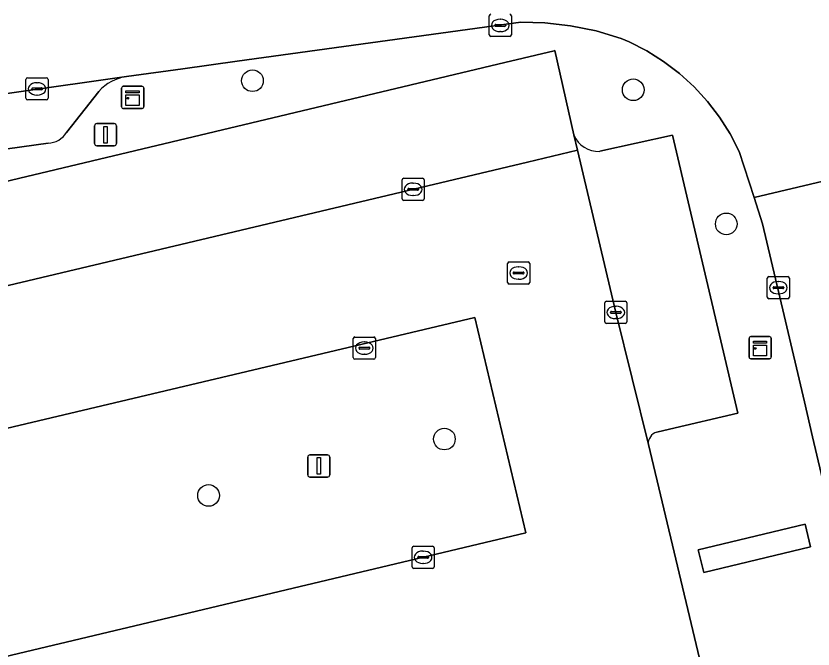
# Model space of a CAD drawing. Extents: x 158031 to 159244, y 380104 to 381214.
# Drawn here: x 158784.27 to 158820.25, y 381137.67 to 381166.23 of the extents above; entities that cross this region are included whole.
import ezdxf

# ---------------------------------------------------------------- set-up
doc = ezdxf.new("R2010")
doc.units = 0
for name, color, linetype in [('IMGEO_Boom', 7, 'Continuous'), ('IMGEO_Kast', 7, 'Continuous'), ('IMGEO_Kolk', 7, 'Continuous'), ('IMGEO_Lichtmast', 7, 'Continuous'), ('IMGEO_Parkeervlak_open', 7, 'Continuous'), ('IMGEO_Rijbaan_lokaal_open', 7, 'Continuous'), ('IMGEO_Rioolput', 7, 'Continuous'), ('IMGEO_Verkeerseiland_open', 7, 'Continuous'), ('IMGEO_Voetpad_open', 7, 'Continuous')]:
    doc.layers.add(name, color=color, linetype=linetype)

msp = doc.modelspace()

# ---------------------------------------------------------------- linework, layer by layer
at = {"layer": 'IMGEO_Boom'}
for centre in [(158794.946, 381163.311), (158812.132, 381162.899), (158816.334, 381156.848), (158803.608, 381147.145), (158792.965, 381144.599)]:
    msp.add_circle(centre, 0.489, dxfattribs=at)
at = {"layer": 'IMGEO_Kast'}
for p, q in [((158789.039, 381162.133), (158789.039, 381162.974)), ((158789.039, 381162.974), (158789.039, 381162.133)), ((158789.114, 381163.058), (158789.955, 381163.058)), ((158789.955, 381163.058), (158789.114, 381163.058)), ((158790.039, 381162.983), (158790.039, 381162.142)), ((158790.039, 381162.142), (158790.039, 381162.983)), ((158789.964, 381162.058), (158789.123, 381162.058)), ((158789.123, 381162.058), (158789.964, 381162.058)), ((158817.435, 381151.767), (158818.276, 381151.767)), ((158818.276, 381151.767), (158817.435, 381151.767)), ((158817.36, 381150.842), (158817.36, 381151.683)), ((158817.36, 381151.683), (158817.36, 381150.842)), ((158818.36, 381151.692), (158818.36, 381150.851)), ((158818.36, 381150.851), (158818.36, 381151.692)), ((158818.285, 381150.767), (158817.444, 381150.767)), ((158817.444, 381150.767), (158818.285, 381150.767))]:
    msp.add_line(p, q, dxfattribs=at)
for points in [[(158789.234, 381162.848), (158789.834, 381162.848), (158789.834, 381162.763), (158789.234, 381162.763), (158789.234, 381162.848)], [(158789.234, 381162.673), (158789.834, 381162.673), (158789.834, 381162.184), (158789.234, 381162.184), (158789.234, 381162.673)], [(158817.555, 381151.557), (158818.155, 381151.557), (158818.155, 381151.472), (158817.555, 381151.472), (158817.555, 381151.557)], [(158817.555, 381151.382), (158818.155, 381151.382), (158818.155, 381150.893), (158817.555, 381150.893), (158817.555, 381151.382)]]:
    msp.add_lwpolyline(points, dxfattribs=at)
for centre in [(158789.318, 381162.522), (158817.639, 381151.231)]:
    msp.add_circle(centre, 0.0377, dxfattribs=at)
for centre, start, end in [((158789.117, 381162.98), 92.4484, 184.2845), ((158789.117, 381162.98), 92.4484, 184.2845), ((158789.961, 381162.98), 2.4484, 94.2845), ((158789.961, 381162.98), 2.4484, 94.2845), ((158789.961, 381162.136), 272.4484, 4.2845), ((158789.961, 381162.136), 272.4484, 4.2845), ((158789.117, 381162.136), 182.4484, 274.2845), ((158789.117, 381162.136), 182.4484, 274.2845), ((158817.438, 381151.689), 92.4484, 184.2845), ((158817.438, 381151.689), 92.4484, 184.2845), ((158818.282, 381151.689), 2.4484, 94.2845), ((158818.282, 381151.689), 2.4484, 94.2845), ((158817.438, 381150.845), 182.4484, 274.2845), ((158817.438, 381150.845), 182.4484, 274.2845), ((158818.282, 381150.845), 272.4484, 4.2845), ((158818.282, 381150.845), 272.4484, 4.2845)]:
    msp.add_arc(centre, 0.0779, start, end, dxfattribs=at)
at = {"layer": 'IMGEO_Kolk'}
for p, q in [((158805.632, 381165.379), (158805.632, 381166.231)), ((158806.633, 381166.231), (158806.633, 381165.379)), ((158805.891, 381165.799), (158805.891, 381165.811)), ((158806.329, 381165.762), (158805.931, 381165.762)), ((158805.934, 381165.848), (158806.332, 381165.848)), ((158806.12, 381166.085), (158806.145, 381166.085)), ((158806.375, 381165.811), (158806.375, 381165.799)), ((158806.143, 381165.525), (158806.118, 381165.525)), ((158806.559, 381165.305), (158805.707, 381165.305)), ((158784.721, 381162.515), (158784.721, 381163.367)), ((158784.796, 381163.441), (158785.648, 381163.441)), ((158785.209, 381163.221), (158785.234, 381163.221)), ((158785.722, 381163.367), (158785.722, 381162.515)), ((158784.98, 381162.935), (158784.98, 381162.947)), ((158785.418, 381162.898), (158785.02, 381162.898)), ((158785.023, 381162.984), (158785.421, 381162.984)), ((158785.464, 381162.947), (158785.464, 381162.935)), ((158785.232, 381162.661), (158785.207, 381162.661)), ((158785.648, 381162.441), (158784.796, 381162.441)), ((158801.772, 381158.91), (158802.624, 381158.91)), ((158801.697, 381157.984), (158801.697, 381158.836)), ((158802.185, 381158.69), (158802.21, 381158.69)), ((158802.698, 381158.836), (158802.698, 381157.984)), ((158801.956, 381158.404), (158801.956, 381158.416)), ((158802.394, 381158.367), (158801.996, 381158.367)), ((158801.999, 381158.453), (158802.397, 381158.453)), ((158802.44, 381158.416), (158802.44, 381158.404)), ((158802.624, 381157.91), (158801.772, 381157.91)), ((158802.208, 381158.13), (158802.183, 381158.13)), ((158818.184, 381153.548), (158818.184, 381154.4)), ((158818.259, 381154.474), (158819.111, 381154.474)), ((158818.672, 381154.254), (158818.697, 381154.254)), ((158819.185, 381154.4), (158819.185, 381153.548)), ((158818.443, 381153.968), (158818.443, 381153.98)), ((158818.881, 381153.931), (158818.483, 381153.931)), ((158818.486, 381154.017), (158818.884, 381154.017)), ((158818.927, 381153.98), (158818.927, 381153.968)), ((158818.695, 381153.694), (158818.67, 381153.694)), ((158810.847, 381152.432), (158810.847, 381153.284)), ((158810.922, 381153.358), (158811.774, 381153.358)), ((158811.848, 381153.284), (158811.848, 381152.432)), ((158819.111, 381153.474), (158818.259, 381153.474)), ((158811.106, 381152.852), (158811.106, 381152.864)), ((158811.544, 381152.815), (158811.146, 381152.815)), ((158811.149, 381152.901), (158811.547, 381152.901)), ((158811.335, 381153.138), (158811.36, 381153.138)), ((158811.59, 381152.864), (158811.59, 381152.852)), ((158811.358, 381152.578), (158811.333, 381152.578)), ((158811.774, 381152.358), (158810.922, 381152.358)), ((158799.57, 381151.748), (158800.422, 381151.748)), ((158799.495, 381150.822), (158799.495, 381151.674)), ((158799.983, 381151.528), (158800.008, 381151.528)), ((158800.496, 381151.674), (158800.496, 381150.822)), ((158799.754, 381151.242), (158799.754, 381151.254)), ((158800.192, 381151.205), (158799.794, 381151.205)), ((158799.797, 381151.291), (158800.195, 381151.291)), ((158800.238, 381151.254), (158800.238, 381151.242)), ((158800.422, 381150.748), (158799.57, 381150.748)), ((158800.006, 381150.968), (158799.981, 381150.968)), ((158802.147, 381141.384), (158802.147, 381142.236)), ((158802.222, 381142.31), (158803.074, 381142.31)), ((158802.635, 381142.09), (158802.66, 381142.09)), ((158803.148, 381142.236), (158803.148, 381141.384)), ((158802.406, 381141.804), (158802.406, 381141.816)), ((158802.844, 381141.767), (158802.446, 381141.767)), ((158802.449, 381141.853), (158802.847, 381141.853)), ((158802.89, 381141.816), (158802.89, 381141.804)), ((158803.074, 381141.31), (158802.222, 381141.31)), ((158802.658, 381141.53), (158802.633, 381141.53))]:
    msp.add_line(p, q, dxfattribs=at)
for points in [[(158805.632, 381165.379), (158805.632, 381166.231)], [(158806.633, 381166.231), (158806.633, 381165.379)], [(158806.559, 381165.305), (158805.707, 381165.305)], [(158784.721, 381162.515), (158784.721, 381163.367)], [(158784.796, 381163.441), (158785.648, 381163.441)], [(158785.722, 381163.367), (158785.722, 381162.515)], [(158785.648, 381162.441), (158784.796, 381162.441)], [(158801.772, 381158.91), (158802.624, 381158.91)], [(158801.697, 381157.984), (158801.697, 381158.836)], [(158802.698, 381158.836), (158802.698, 381157.984)], [(158802.624, 381157.91), (158801.772, 381157.91)], [(158818.184, 381153.548), (158818.184, 381154.4)], [(158818.259, 381154.474), (158819.111, 381154.474)], [(158819.185, 381154.4), (158819.185, 381153.548)], [(158810.847, 381152.432), (158810.847, 381153.284)], [(158810.922, 381153.358), (158811.774, 381153.358)], [(158811.848, 381153.284), (158811.848, 381152.432)], [(158819.111, 381153.474), (158818.259, 381153.474)], [(158811.774, 381152.358), (158810.922, 381152.358)], [(158799.57, 381151.748), (158800.422, 381151.748)], [(158799.495, 381150.822), (158799.495, 381151.674)], [(158800.496, 381151.674), (158800.496, 381150.822)], [(158800.422, 381150.748), (158799.57, 381150.748)], [(158802.147, 381141.384), (158802.147, 381142.236)], [(158802.222, 381142.31), (158803.074, 381142.31)], [(158803.148, 381142.236), (158803.148, 381141.384)], [(158803.074, 381141.31), (158802.222, 381141.31)]]:
    msp.add_lwpolyline(points, dxfattribs=at)
for centre, radius, start, end in [((158805.709, 381166.229), 0.0765, 91.552, 178.448), ((158805.709, 381166.229), 0.0765, 91.552, 178.448), ((158806.557, 381166.229), 0.0765, 1.552, 88.448), ((158806.557, 381166.229), 0.0765, 1.552, 88.448), ((158805.931, 381165.808), 0.0403, 85.8775, 175.7526), ((158805.928, 381165.798), 0.0366, 178.938, 274.7102), ((158806.332, 381165.805), 0.043, 264.8664, 352.4533), ((158806.336, 381165.81), 0.0386, 1.7309, 96.639), ((158805.709, 381165.381), 0.0765, 181.552, 268.448), ((158805.709, 381165.381), 0.0765, 181.552, 268.448), ((158806.557, 381165.381), 0.0765, 271.552, 358.448), ((158806.557, 381165.381), 0.0765, 271.552, 358.448), ((158784.798, 381163.365), 0.0765, 91.552, 178.448), ((158784.798, 381163.365), 0.0765, 91.552, 178.448), ((158785.646, 381163.365), 0.0765, 1.552, 88.448), ((158785.646, 381163.365), 0.0765, 1.552, 88.448), ((158785.02, 381162.944), 0.0403, 85.8775, 175.7526), ((158785.017, 381162.934), 0.0366, 178.938, 274.7102), ((158785.421, 381162.941), 0.043, 264.8664, 352.4533), ((158785.425, 381162.946), 0.0386, 1.7309, 96.639), ((158784.798, 381162.517), 0.0765, 181.552, 268.448), ((158784.798, 381162.517), 0.0765, 181.552, 268.448), ((158785.646, 381162.517), 0.0765, 271.552, 358.448), ((158785.646, 381162.517), 0.0765, 271.552, 358.448), ((158801.774, 381158.834), 0.0765, 91.552, 178.448), ((158801.774, 381158.834), 0.0765, 91.552, 178.448), ((158802.622, 381158.834), 0.0765, 1.552, 88.448), ((158802.622, 381158.834), 0.0765, 1.552, 88.448), ((158801.996, 381158.413), 0.0403, 85.8775, 175.7526), ((158801.993, 381158.403), 0.0366, 178.938, 274.7102), ((158802.397, 381158.41), 0.043, 264.8664, 352.4533), ((158802.401, 381158.415), 0.0386, 1.7309, 96.639), ((158801.774, 381157.986), 0.0765, 181.552, 268.448), ((158801.774, 381157.986), 0.0765, 181.552, 268.448), ((158802.622, 381157.986), 0.0765, 271.552, 358.448), ((158802.622, 381157.986), 0.0765, 271.552, 358.448), ((158818.261, 381154.398), 0.0765, 91.552, 178.448), ((158818.261, 381154.398), 0.0765, 91.552, 178.448), ((158819.109, 381154.398), 0.0765, 1.552, 88.448), ((158819.109, 381154.398), 0.0765, 1.552, 88.448), ((158818.483, 381153.977), 0.0403, 85.8775, 175.7526), ((158818.48, 381153.967), 0.0366, 178.938, 274.7102), ((158818.884, 381153.974), 0.043, 264.8664, 352.4533), ((158818.888, 381153.979), 0.0386, 1.7309, 96.639), ((158818.261, 381153.55), 0.0765, 181.552, 268.448), ((158818.261, 381153.55), 0.0765, 181.552, 268.448), ((158819.109, 381153.55), 0.0765, 271.552, 358.448), ((158819.109, 381153.55), 0.0765, 271.552, 358.448), ((158810.924, 381153.282), 0.0765, 91.552, 178.448), ((158810.924, 381153.282), 0.0765, 91.552, 178.448), ((158811.772, 381153.282), 0.0765, 1.552, 88.448), ((158811.772, 381153.282), 0.0765, 1.552, 88.448), ((158811.146, 381152.861), 0.0403, 85.8775, 175.7526), ((158811.143, 381152.851), 0.0366, 178.938, 274.7102), ((158811.547, 381152.858), 0.043, 264.8664, 352.4533), ((158811.551, 381152.863), 0.0386, 1.7309, 96.639), ((158810.924, 381152.434), 0.0765, 181.552, 268.448), ((158810.924, 381152.434), 0.0765, 181.552, 268.448), ((158811.772, 381152.434), 0.0765, 271.552, 358.448), ((158811.772, 381152.434), 0.0765, 271.552, 358.448), ((158799.572, 381151.672), 0.0765, 91.552, 178.448), ((158799.572, 381151.672), 0.0765, 91.552, 178.448), ((158800.42, 381151.672), 0.0765, 1.552, 88.448), ((158800.42, 381151.672), 0.0765, 1.552, 88.448), ((158799.794, 381151.251), 0.0403, 85.8775, 175.7526), ((158799.791, 381151.241), 0.0366, 178.938, 274.7102), ((158800.195, 381151.248), 0.043, 264.8664, 352.4533), ((158800.199, 381151.253), 0.0386, 1.7309, 96.639), ((158799.572, 381150.824), 0.0765, 181.552, 268.448), ((158799.572, 381150.824), 0.0765, 181.552, 268.448), ((158800.42, 381150.824), 0.0765, 271.552, 358.448), ((158800.42, 381150.824), 0.0765, 271.552, 358.448), ((158802.224, 381142.234), 0.0765, 91.552, 178.448), ((158802.224, 381142.234), 0.0765, 91.552, 178.448), ((158803.072, 381142.234), 0.0765, 1.552, 88.448), ((158803.072, 381142.234), 0.0765, 1.552, 88.448), ((158802.446, 381141.813), 0.0403, 85.8775, 175.7526), ((158802.443, 381141.803), 0.0366, 178.938, 274.7102), ((158802.847, 381141.81), 0.043, 264.8664, 352.4533), ((158802.851, 381141.815), 0.0386, 1.7309, 96.639), ((158802.224, 381141.386), 0.0765, 181.552, 268.448), ((158802.224, 381141.386), 0.0765, 181.552, 268.448), ((158803.072, 381141.386), 0.0765, 271.552, 358.448), ((158803.072, 381141.386), 0.0765, 271.552, 358.448)]:
    msp.add_arc(centre, radius, start, end, dxfattribs=at)
for centre, major_axis, ratio, start_param, end_param in [((158806.119, 381165.805), (-0.387, 0.002), 0.722429, 4.712389, 7.853982), ((158806.144, 381165.805), (-0.39, 0.002), 0.717154, 1.570796, 4.712389), ((158785.208, 381162.941), (-0.387, 0.002), 0.722429, 4.712389, 7.853982), ((158785.233, 381162.941), (-0.39, 0.002), 0.717154, 1.570796, 4.712389), ((158802.184, 381158.41), (-0.387, 0.002), 0.722429, 4.712389, 7.853982), ((158802.209, 381158.41), (-0.39, 0.002), 0.717154, 1.570796, 4.712389), ((158818.671, 381153.974), (-0.387, 0.002), 0.722429, 4.712389, 7.853982), ((158818.696, 381153.974), (-0.39, 0.002), 0.717154, 1.570796, 4.712389), ((158811.334, 381152.858), (-0.387, 0.002), 0.722429, 4.712389, 7.853982), ((158811.359, 381152.858), (-0.39, 0.002), 0.717154, 1.570796, 4.712389), ((158799.982, 381151.248), (-0.387, 0.002), 0.722429, 4.712389, 7.853982), ((158800.007, 381151.248), (-0.39, 0.002), 0.717154, 1.570796, 4.712389), ((158802.634, 381141.81), (-0.387, 0.002), 0.722429, 4.712389, 7.853982), ((158802.659, 381141.81), (-0.39, 0.002), 0.717154, 1.570796, 4.712389)]:
    msp.add_ellipse(centre, major_axis=major_axis, ratio=ratio, start_param=start_param, end_param=end_param, dxfattribs=at)
at = {"layer": 'IMGEO_Lichtmast'}
for p, q in [((158787.816, 381160.472), (158787.816, 381161.272)), ((158787.816, 381161.272), (158787.816, 381160.472)), ((158787.916, 381161.372), (158788.706, 381161.372)), ((158788.706, 381161.372), (158787.916, 381161.372)), ((158788.806, 381161.272), (158788.806, 381160.472)), ((158788.806, 381160.472), (158788.806, 381161.272)), ((158788.706, 381160.372), (158787.916, 381160.372)), ((158787.916, 381160.372), (158788.706, 381160.372)), ((158797.44, 381145.531), (158797.44, 381146.331)), ((158797.44, 381146.331), (158797.44, 381145.531)), ((158797.54, 381146.431), (158798.33, 381146.431)), ((158798.33, 381146.431), (158797.54, 381146.431)), ((158798.43, 381146.331), (158798.43, 381145.531)), ((158798.43, 381145.531), (158798.43, 381146.331)), ((158798.33, 381145.431), (158797.54, 381145.431)), ((158797.54, 381145.431), (158798.33, 381145.431))]:
    msp.add_line(p, q, dxfattribs=at)
for points in [[(158788.236, 381161.247), (158788.386, 381161.247), (158788.386, 381160.497), (158788.236, 381160.497), (158788.236, 381161.247)], [(158797.86, 381146.306), (158798.01, 381146.306), (158798.01, 381145.556), (158797.86, 381145.556), (158797.86, 381146.306)]]:
    msp.add_lwpolyline(points, dxfattribs=at)
for centre, start, end in [((158787.916, 381161.272), 90, 180), ((158787.916, 381161.272), 90, 180), ((158788.706, 381161.272), 0, 90), ((158788.706, 381161.272), 360, 90), ((158787.916, 381160.472), 180, 270), ((158787.916, 381160.472), 180, 270), ((158788.706, 381160.472), 270, 0), ((158788.706, 381160.472), 270, 0), ((158797.54, 381146.331), 90, 180), ((158797.54, 381146.331), 90, 180), ((158798.33, 381146.331), 0, 90), ((158798.33, 381146.331), 360, 90), ((158797.54, 381145.531), 180, 270), ((158797.54, 381145.531), 180, 270), ((158798.33, 381145.531), 270, 0), ((158798.33, 381145.531), 270, 0)]:
    msp.add_arc(centre, 0.1, start, end, dxfattribs=at)
at = {"layer": 'IMGEO_Parkeervlak_open'}
for points in [[(158754.44, 381147.086), (158807.366, 381159.64), (158809.618, 381160.174), (158809.455, 381160.862), (158808.601, 381164.667), (158808.562, 381164.658), (158806.339, 381164.129), (158765.758, 381154.467), (158754.37, 381151.731), (158755.123, 381148.334)], [(158789.265, 381163.503), (158769.694, 381160.725), (158751.662, 381158.225), (158751.704, 381157.918), (158751.919, 381157.948)], [(158786.555, 381160.977), (158788.006, 381162.828)], [(158809.455, 381160.862), (158809.618, 381160.174), (158811.348, 381152.858), (158812.815, 381146.897)], [(158813.905, 381160.851), (158810.62, 381160.124)], [(158813.2, 381147.453), (158813.767, 381147.588), (158816.847, 381148.319), (158813.905, 381160.851)], [(158755.891, 381156.362), (158765.635, 381157.7), (158785.717, 381160.496)]]:
    msp.add_lwpolyline(points, dxfattribs=at)
msp.add_lwpolyline([(158759.318, 381131.517), (158807.285, 381142.91), (158804.982, 381152.627), (158757.002, 381141.272)], close=True, dxfattribs=at)
for centre, radius, start, end in [((158789.614, 381161.34), 2.191, 99.1742, 137.2208), ((158785.702, 381161.492), 0.996, 270.8502, 328.8602), ((158810.553, 381161.307), 1.185, 202.0471, 273.2463), ((158813.333, 381146.949), 0.521, 104.817, 185.782)]:
    msp.add_arc(centre, radius, start, end, dxfattribs=at)
at = {"layer": 'IMGEO_Rijbaan_lokaal_open'}
for points in [[(158746.032, 381157.46), (158751.662, 381158.225), (158769.694, 381160.725), (158789.265, 381163.503), (158791.805, 381163.852), (158794.257, 381164.186), (158807.06, 381165.947), (158808.136, 381165.919), (158809.305, 381165.788), (158810.458, 381165.553), (158811.585, 381165.216), (158811.943, 381165.062), (158812.742, 381164.657), (158813.502, 381164.181), (158814.216, 381163.639), (158814.879, 381163.036), (158815.486, 381162.376), (158816.031, 381161.665), (158816.51, 381160.907), (158816.92, 381160.11), (158817.586, 381158.041), (158824.398, 381159.649)], [(158815.439, 381135.916), (158812.815, 381146.897), (158811.348, 381152.858), (158809.618, 381160.174), (158807.366, 381159.64), (158754.44, 381147.086), (158754.304, 381147.053), (158751.688, 381146.404), (158751.316, 381146.312), (158749.618, 381145.885), (158749.651, 381145.719)], [(158824.398, 381159.649), (158817.586, 381158.041), (158817.969, 381156.85), (158818.939, 381152.717), (158819.856, 381148.829), (158820.228, 381147.251), (158822.241, 381138.712)]]:
    msp.add_lwpolyline(points, dxfattribs=at)
msp.add_lwpolyline([(158759.318, 381131.517), (158757.002, 381141.272), (158804.982, 381152.627), (158807.285, 381142.91)], close=True, dxfattribs=at)
at = {"layer": 'IMGEO_Rioolput'}
for p, q in [((158806.459, 381154.209), (158806.459, 381155.061)), ((158806.534, 381155.135), (158807.386, 381155.135)), ((158807.46, 381155.061), (158807.46, 381154.209)), ((158806.718, 381154.629), (158806.718, 381154.641)), ((158807.156, 381154.592), (158806.758, 381154.592)), ((158806.761, 381154.678), (158807.159, 381154.678)), ((158806.947, 381154.915), (158806.972, 381154.915)), ((158807.202, 381154.641), (158807.202, 381154.629)), ((158806.97, 381154.355), (158806.945, 381154.355)), ((158807.386, 381154.135), (158806.534, 381154.135))]:
    msp.add_line(p, q, dxfattribs=at)
for points in [[(158806.459, 381154.209), (158806.459, 381155.061)], [(158806.534, 381155.135), (158807.386, 381155.135)], [(158807.46, 381155.061), (158807.46, 381154.209)], [(158807.386, 381154.135), (158806.534, 381154.135)]]:
    msp.add_lwpolyline(points, dxfattribs=at)
for centre, radius, start, end in [((158806.536, 381155.059), 0.0765, 91.552, 178.448), ((158806.536, 381155.059), 0.0765, 91.552, 178.448), ((158807.384, 381155.059), 0.0765, 1.552, 88.448), ((158807.384, 381155.059), 0.0765, 1.552, 88.448), ((158806.758, 381154.638), 0.0403, 85.8775, 175.7526), ((158806.755, 381154.628), 0.0366, 178.938, 274.7102), ((158807.159, 381154.635), 0.043, 264.8664, 352.4533), ((158807.163, 381154.64), 0.0386, 1.7309, 96.639), ((158806.536, 381154.211), 0.0765, 181.552, 268.448), ((158806.536, 381154.211), 0.0765, 181.552, 268.448), ((158807.384, 381154.211), 0.0765, 271.552, 358.448), ((158807.384, 381154.211), 0.0765, 271.552, 358.448)]:
    msp.add_arc(centre, radius, start, end, dxfattribs=at)
for centre, major_axis, ratio, start_param, end_param in [((158806.946, 381154.635), (-0.387, 0.002), 0.722429, 4.712389, 7.853982), ((158806.971, 381154.635), (-0.39, 0.002), 0.717154, 1.570796, 4.712389)]:
    msp.add_ellipse(centre, major_axis=major_axis, ratio=ratio, start_param=start_param, end_param=end_param, dxfattribs=at)
at = {"layer": 'IMGEO_Verkeerseiland_open'}
msp.add_lwpolyline([(158820.138, 381142.285), (158819.9, 381143.303), (158815.071, 381142.148), (158815.315, 381141.132)], close=True, dxfattribs=at)
at = {"layer": 'IMGEO_Voetpad_open'}
for points in [[(158820.228, 381147.251), (158819.856, 381148.829), (158818.939, 381152.717), (158817.969, 381156.85), (158817.586, 381158.041), (158816.92, 381160.11), (158816.51, 381160.907), (158816.031, 381161.665), (158815.486, 381162.376), (158814.879, 381163.036), (158814.216, 381163.639), (158813.502, 381164.181), (158812.742, 381164.657), (158811.943, 381165.062), (158811.585, 381165.216), (158810.458, 381165.553), (158809.305, 381165.788), (158808.136, 381165.919), (158807.06, 381165.947), (158794.257, 381164.186), (158791.805, 381163.852), (158789.265, 381163.503)], [(158755.123, 381148.334), (158754.37, 381151.731), (158765.758, 381154.467), (158806.339, 381164.129), (158808.562, 381164.658), (158808.601, 381164.667), (158809.455, 381160.862)], [(158788.006, 381162.828), (158786.555, 381160.977)], [(158810.62, 381160.124), (158813.905, 381160.851), (158816.847, 381148.319), (158813.767, 381147.588), (158813.2, 381147.453)], [(158785.717, 381160.496), (158765.635, 381157.7), (158755.891, 381156.362)], [(158818.417, 381121.784), (158819.206, 381118.709), (158820.008, 381116.86), (158820.405, 381117.081), (158821.081, 381117.515), (158821.716, 381118.007), (158822.305, 381118.554), (158822.842, 381119.152), (158823.324, 381119.795), (158823.746, 381120.479), (158824.106, 381121.198), (158824.4, 381121.946), (158824.562, 381122.472), (158824.803, 381123.288), (158824.971, 381124.123), (158825.063, 381124.969), (158825.079, 381125.821), (158825.019, 381126.67), (158824.883, 381127.51), (158824.828, 381127.76), (158822.636, 381137.033), (158822.241, 381138.712), (158820.228, 381147.251)], [(158812.815, 381146.897), (158815.439, 381135.916)]]:
    msp.add_lwpolyline(points, dxfattribs=at)
msp.add_lwpolyline([(158815.315, 381141.132), (158815.071, 381142.148), (158819.9, 381143.303), (158820.138, 381142.285)], close=True, dxfattribs=at)
for centre, radius, start, end in [((158789.614, 381161.34), 2.191, 99.1742, 137.2208), ((158785.702, 381161.492), 0.996, 270.8502, 328.8602), ((158810.553, 381161.307), 1.185, 202.0471, 273.2463), ((158813.333, 381146.949), 0.521, 104.817, 185.782)]:
    msp.add_arc(centre, radius, start, end, dxfattribs=at)

doc.saveas('drawing.dxf')
